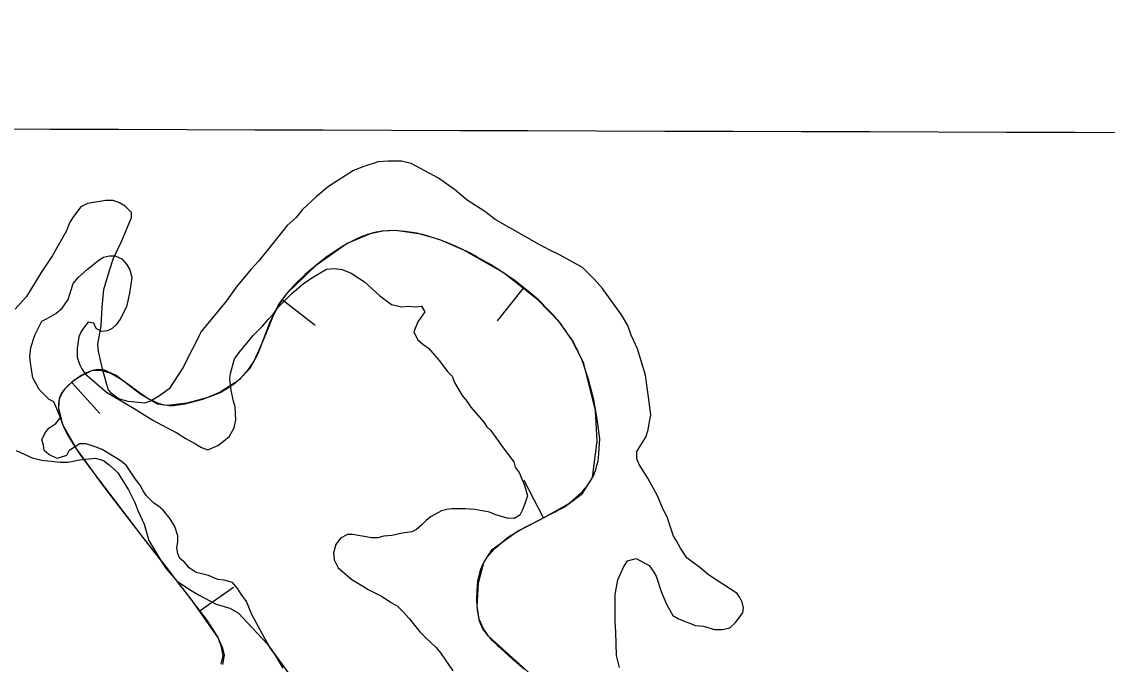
# Model space of a CAD drawing. Extents: x 3146026 to 3183936, y 897894 to 923344.
# Drawn here: x 3169224 to 3169872, y 909054 to 909437 of the extents above; entities that cross this region are included whole.
import ezdxf

# ---------------------------------------------------------------- set-up
doc = ezdxf.new("R2010")
doc.units = 0
for name, color, linetype in [('V-BORW-LINE', 7, 'Continuous'), ('V-GRID-MAJR', 7, 'Continuous'), ('V-SITE-VEGE', 7, 'Continuous'), ('V-TOPO-SHOR', 7, 'Continuous')]:
    doc.layers.add(name, color=color, linetype=linetype)

msp = doc.modelspace()

# ---------------------------------------------------------------- linework, layer by layer
at = {"layer": 'V-BORW-LINE'}
for p, q in [((3169445.7588433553, 909312.6787559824), (3169438.77222714, 909312.1753760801)), ((3169452.7461238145, 909312.1121989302), (3169445.7588433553, 909312.6787559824)), ((3169459.6839154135, 909311.0858308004), (3169452.7461238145, 909312.1121989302)), ((3169424.714799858, 909308.0657450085), (3169417.9063085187, 909304.7380737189)), ((3169466.883881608, 909309.1444782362), (3169459.6839154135, 909311.0858308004)), ((3169474.015129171, 909306.9035399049), (3169466.883881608, 909309.1444782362)), ((3169480.978486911, 909304.0660148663), (3169474.015129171, 909306.9035399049)), ((3169411.5381295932, 909300.6918505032), (3169405.320559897, 909296.4238138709)), ((3169417.9063085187, 909304.7380737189), (3169411.5381295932, 909300.6918505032)), ((3169405.320559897, 909296.4238138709), (3169399.1144999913, 909291.458652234)), ((3169503.58659778, 909292.3988412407), (3169495.774937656, 909296.7991533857)), ((3169511.071759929, 909287.5611799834), (3169503.58659778, 909292.3988412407)), ((3169392.981228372, 909286.4005846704), (3169387.1994236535, 909280.8386096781)), ((3169399.1144999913, 909291.458652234), (3169392.981228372, 909286.4005846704)), ((3169518.4180050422, 909282.5209878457), (3169511.071759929, 909287.5611799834)), ((3169525.396130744, 909276.9189186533), (3169518.4180050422, 909282.5209878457)), ((3169523.088, 909278.224), (3169507.575, 909258.6190000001)), ((3169532.2518350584, 909271.160625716), (3169525.396130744, 909276.9189186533)), ((3169377.5997847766, 909268.7175415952), (3169374.0049445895, 909262.1991686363)), ((3169379.166, 909271.437), (3169398.842, 909256.014)), ((3169538.7100630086, 909264.7436844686), (3169532.2518350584, 909271.160625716)), ((3169374.0049445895, 909262.1991686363), (3169371.1638960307, 909255.3745933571)), ((3169371.1638960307, 909255.3745933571), (3169368.492603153, 909248.490014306)), ((3169368.492603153, 909248.490014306), (3169365.547164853, 909241.5171766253)), ((3169558.1816179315, 909235.8253771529), (3169552.195880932, 909247.3000048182)), ((3169365.547164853, 909241.5171766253), (3169362.259700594, 909234.6707052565)), ((3169362.259700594, 909234.6707052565), (3169357.8262997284, 909228.3042397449)), ((3169562.2322403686, 909223.7285056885), (3169558.1816179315, 909235.8253771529)), ((3169262.191844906, 909227.5624083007), (3169259.206627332, 909225.9942800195)), ((3169276.871400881, 909227.189460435), (3169271.0781843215, 909228.9418879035)), ((3169282.457090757, 909223.9518626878), (3169276.871400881, 909227.189460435)), ((3169253.498202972, 909221.9792794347), (3169251.1671385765, 909219.7939528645)), ((3169256.325104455, 909224.0248480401), (3169253.498202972, 909221.9792794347)), ((3169253.558, 909221.823), (3169270.298, 909203.255)), ((3169259.206627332, 909225.9942800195), (3169256.325104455, 909224.0248480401)), ((3169287.8016307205, 909220.3444887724), (3169282.457090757, 909223.9518626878)), ((3169565.441013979, 909211.4592519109), (3169562.2322403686, 909223.7285056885)), ((3169248.9680515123, 909217.4621175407), (3169247.2926279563, 909214.8461273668)), ((3169251.1671385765, 909219.7939528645), (3169248.9680515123, 909217.4621175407)), ((3169293.1232050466, 909216.3559971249), (3169287.8016307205, 909220.3444887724)), ((3169298.55599387, 909212.5183381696), (3169293.1232050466, 909216.3559971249)), ((3169342.543158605, 909215.9506927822), (3169337.1119539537, 909213.7561608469)), ((3169347.71247383, 909218.9794982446), (3169342.543158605, 909215.9506927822)), ((3169304.3957845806, 909209.6904595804), (3169298.55599387, 909212.5183381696)), ((3169321.076980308, 909208.8728001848), (3169315.7931373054, 909208.0918161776)), ((3169326.3542360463, 909210.2889016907), (3169321.076980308, 909208.8728001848)), ((3169331.6130509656, 909211.7769837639), (3169326.3542360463, 909210.2889016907)), ((3169337.1119539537, 909213.7561608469), (3169331.6130509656, 909211.7769837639)), ((3169567.2753440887, 909199.8604827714), (3169565.441013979, 909211.4592519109)), ((3169245.557765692, 909206.3641657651), (3169246.615925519, 909200.6738875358)), ((3169246.615925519, 909200.6738875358), (3169248.908667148, 909195.0355021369)), ((3169248.908667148, 909195.0355021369), (3169251.558172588, 909189.5559902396)), ((3169568.8849026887, 909188.2374452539), (3169567.2753440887, 909199.8604827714)), ((3169251.558172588, 909189.5559902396), (3169255.1371236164, 909183.9313125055)), ((3169568.235334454, 909176.6282671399), (3169568.8849026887, 909188.2374452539)), ((3169255.1371236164, 909183.9313125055), (3169258.8567504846, 909178.3925486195)), ((3169258.8567504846, 909178.3925486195), (3169262.790810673, 909172.995637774)), ((3169535.2800000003, 909141.104), (3169523.807, 909163.316)), ((3169273.9570982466, 909157.9576366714), (3169281.1858809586, 909148.3142942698)), ((3169550.9405206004, 909149.8780943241), (3169558.621514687, 909156.6779086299)), ((3169542.095599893, 909144.7732991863), (3169550.9405206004, 909149.8780943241)), ((3169281.1858809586, 909148.3142942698), (3169288.5472656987, 909138.7787881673)), ((3169533.124749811, 909139.9197760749), (3169542.095599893, 909144.7732991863)), ((3169288.5472656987, 909138.7787881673), (3169295.9921454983, 909129.3091227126)), ((3169523.8512597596, 909134.9854954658), (3169533.124749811, 909139.9197760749)), ((3169506.4144730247, 909122.9978280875), (3169514.6857144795, 909129.8322856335)), ((3169514.6857144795, 909129.8322856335), (3169523.8512597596, 909134.9854954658)), ((3169295.9921454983, 909129.3091227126), (3169303.396320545, 909119.9547296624)), ((3169303.396320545, 909119.9547296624), (3169310.7410874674, 909110.5532588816)), ((3169310.7410874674, 909110.5532588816), (3169317.9925300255, 909101.0742632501)), ((3169496.057201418, 909103.2606892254), (3169497.408903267, 909108.9727727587)), ((3169329.733, 909085.199), (3169350.1890000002, 909099.5700000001)), ((3169495.522483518, 909091.7951530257), (3169495.722468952, 909097.5293270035)), ((3169495.722468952, 909097.5293270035), (3169496.057201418, 909103.2606892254)), ((3169495.9584151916, 909086.1054848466), (3169495.522483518, 909091.7951530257)), ((3169329.4289566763, 909086.1125928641), (3169333.6087661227, 909080.6258459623)), ((3169496.9509508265, 909080.4382399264), (3169495.9584151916, 909086.1054848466)), ((3169333.6087661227, 909080.6258459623), (3169337.4582946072, 909074.9196036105)), ((3169499.234888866, 909075.1350863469), (3169496.9509508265, 909080.4382399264)), ((3169337.4582946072, 909074.9196036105), (3169341.0626459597, 909069.0719387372)), ((3169341.0626459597, 909069.0719387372), (3169342.839486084, 909063.994331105)), ((3169343.750995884, 909058.6839866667), (3169342.586020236, 909053.5496408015)), ((3169342.839486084, 909063.994331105), (3169343.750995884, 909058.6839866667)), ((3169516.657681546, 909056.7819733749), (3169509.4230731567, 909063.4132315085)), ((3169523.968806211, 909050.4961796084), (3169516.657681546, 909056.7819733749))]:
    msp.add_line(p, q, dxfattribs=at)
for points in [[(3169439.389, 909312.308), (3169431.852, 909310.7440000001)], [(3169447.2060000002, 909312.642), (3169439.389, 909312.308)], [(3169463.276, 909310.246), (3169447.2060000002, 909312.642)], [(3169418.146, 909304.884), (3169399.201, 909291.464)], [(3169431.852, 909310.7440000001), (3169418.146, 909304.884)], [(3169473.9930000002, 909306.881), (3169463.276, 909310.246)], [(3169487.813, 909300.93), (3169473.9930000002, 909306.881)], [(3169511.272, 909287.5750000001), (3169487.813, 909300.93)], [(3169399.201, 909291.464), (3169381.8370000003, 909274.844)], [(3169531.96, 909271.203), (3169511.272, 909287.5750000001)], [(3169381.8370000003, 909274.844), (3169377.165, 909268.884)], [(3169377.165, 909268.884), (3169371.586, 909257.253)], [(3169544.788, 909257.931), (3169531.96, 909271.203)], [(3169371.586, 909257.253), (3169364.759, 909238.919)], [(3169553.125, 909246.2880000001), (3169544.788, 909257.931)], [(3169559.412, 909233.241), (3169553.125, 909246.2880000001)], [(3169364.759, 909238.919), (3169359.823, 909230.294)], [(3169265.261, 909228.752), (3169259.292, 909225.812)], [(3169268.955, 909229.6630000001), (3169265.261, 909228.752)], [(3169272.649, 909229.384), (3169268.955, 909229.6630000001)], [(3169280.043, 909226.109), (3169272.649, 909229.384)], [(3169359.823, 909230.294), (3169352.508, 909222.61)], [(3169566.387, 909205.1510000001), (3169559.412, 909233.241)], [(3169254.88, 909223.0160000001), (3169249.289, 909217.975)], [(3169259.292, 909225.812), (3169254.88, 909223.0160000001)], [(3169294.872, 909214.657), (3169280.043, 909226.109)], [(3169352.508, 909222.61), (3169342.235, 909216.005)], [(3169247.306, 909215.115), (3169246.0810000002, 909212.0530000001)], [(3169249.289, 909217.975), (3169247.306, 909215.115)], [(3169304.809, 909208.8690000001), (3169294.872, 909214.657)], [(3169342.235, 909216.005), (3169334.285, 909212.644)], [(3169246.0810000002, 909212.0530000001), (3169245.5470000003, 909206.5650000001)], [(3169310.511, 909208.083), (3169304.809, 909208.8690000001)], [(3169322.2660000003, 909209.562), (3169310.511, 909208.083)], [(3169334.285, 909212.644), (3169322.2660000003, 909209.562)], [(3169245.5470000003, 909206.5650000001), (3169247.95, 909196.688)], [(3169567.336, 909186.731), (3169566.387, 909205.1510000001)], [(3169247.95, 909196.688), (3169256.603, 909181.778)], [(3169256.603, 909181.778), (3169266.759, 909167.6240000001)], [(3169564.651, 909165.17), (3169567.336, 909186.731)], [(3169266.759, 909167.6240000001), (3169295.992, 909129.309)], [(3169558.64, 909155.481), (3169564.651, 909165.17)], [(3169547.5670000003, 909147.4500000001), (3169558.64, 909155.481)], [(3169519.734, 909133.074), (3169547.5670000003, 909147.4500000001)], [(3169504.589, 909122.098), (3169519.734, 909133.074)], [(3169295.992, 909129.309), (3169325.241, 909091.593)], [(3169499.748, 909114.429), (3169504.589, 909122.098)], [(3169496.557, 909102.22), (3169499.748, 909114.429)], [(3169495.597, 909088.1510000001), (3169496.557, 909102.22)], [(3169325.241, 909091.593), (3169341.063, 909069.072)], [(3169497.164, 909079.2540000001), (3169495.597, 909088.1510000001)], [(3169499.1180000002, 909074.762), (3169497.164, 909079.2540000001)], [(3169502.467, 909070.424), (3169499.1180000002, 909074.762)], [(3169341.063, 909069.072), (3169343.659, 909063.174)], [(3169531.285, 909044.2170000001), (3169502.467, 909070.424)], [(3169343.659, 909063.174), (3169344.561, 909059.003)], [(3169344.561, 909059.003), (3169343.68, 909053.414)]]:
    msp.add_lwpolyline(points, dxfattribs=at)
for points in [[(3169438.77222714, 909312.1753760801), (3169431.852, 909310.7440000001), (3169424.714799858, 909308.0657450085)], [(3169495.774937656, 909296.7991533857), (3169487.813, 909300.93), (3169480.978486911, 909304.0660148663)], [(3169387.1994236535, 909280.8386096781), (3169381.8370000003, 909274.844), (3169377.5997847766, 909268.7175415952)], [(3169552.195880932, 909247.3000048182), (3169544.788, 909257.931), (3169538.7100630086, 909264.7436844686)], [(3169271.0781843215, 909228.9418879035), (3169265.261, 909228.752), (3169262.191844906, 909227.5624083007)], [(3169357.8262997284, 909228.3042397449), (3169352.508, 909222.61), (3169347.71247383, 909218.9794982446)], [(3169247.2926279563, 909214.8461273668), (3169246.0810000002, 909212.0530000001), (3169245.557765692, 909206.3641657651)], [(3169315.7931373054, 909208.0918161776), (3169310.511, 909208.083), (3169304.3957845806, 909209.6904595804)], [(3169558.621514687, 909156.6779086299), (3169564.651, 909165.17), (3169568.235334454, 909176.6282671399)], [(3169262.790810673, 909172.995637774), (3169266.759, 909167.6240000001), (3169273.9570982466, 909157.9576366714)], [(3169497.408903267, 909108.9727727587), (3169499.748, 909114.429), (3169506.4144730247, 909122.9978280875)], [(3169317.9925300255, 909101.0742632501), (3169325.241, 909091.593), (3169329.4289566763, 909086.1125928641)], [(3169509.4230731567, 909063.4132315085), (3169502.467, 909070.424), (3169499.234888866, 909075.1350863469)]]:
    msp.add_spline(points, degree=3, dxfattribs=at)
at = {"layer": 'V-GRID-MAJR'}
msp.add_spline([(3150267.842, 909437.3570000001), (3155490.4390000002, 909418.746), (3160713.04, 909400.895), (3165935.643, 909383.804), (3171158.249, 909367.4720000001), (3176380.857, 909351.9), (3181603.467, 909337.087), (3181603.468, 909337.087)], degree=3, dxfattribs=at)
at = {"layer": 'V-SITE-VEGE'}
for points in [[(3169617.155000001, 909122.9029999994), (3169614.781000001, 909127.2349999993), (3169612.879000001, 909130.1229999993), (3169611.466000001, 909134.9269999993), (3169609.104000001, 909141.6569999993), (3169606.731000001, 909145.9859999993), (3169603.419000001, 909154.1599999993), (3169597.724000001, 909164.7439999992), (3169592.493000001, 909172.9259999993), (3169591.072000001, 909176.2909999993), (3169591.096000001, 909180.6079999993), (3169596.419000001, 909189.2109999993), (3169597.883000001, 909193.5199999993), (3169598.383000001, 909197.3519999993), (3169599.372000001, 909202.6259999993), (3169597.992000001, 909213.1849999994), (3169596.147000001, 909226.1469999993), (3169591.438000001, 909242.0029999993), (3169587.645000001, 909250.1759999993), (3169585.759000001, 909255.9429999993), (3169581.956000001, 909262.1999999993), (3169570.534000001, 909278.0929999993), (3169565.767000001, 909283.3949999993), (3169558.613000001, 909290.6299999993), (3169545.221000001, 909297.8989999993), (3169539.003000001, 909300.8109999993), (3169532.788000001, 909304.2049999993), (3169506.489000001, 909319.2209999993), (3169500.282000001, 909324.0519999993), (3169489.765000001, 909330.8249999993), (3169482.126000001, 909337.1039999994), (3169472.570000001, 909343.8699999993), (3169456.311000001, 909352.5949999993), (3169450.565000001, 909354.0649999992), (3169442.407000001, 909354.1119999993), (3169436.652000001, 909353.6639999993), (3169428.002000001, 909350.8329999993), (3169421.753000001, 909348.4699999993), (3169406.832000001, 909338.9609999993), (3169399.602000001, 909332.7659999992), (3169391.406000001, 909325.1369999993), (3169387.541000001, 909320.3609999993), (3169382.239000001, 909315.5959999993), (3169371.129000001, 909301.7469999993), (3169365.335000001, 909294.5829999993), (3169360.508000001, 909289.3339999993), (3169351.816000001, 909278.8319999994), (3169346.014000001, 909270.7099999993), (3169331.043000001, 909252.5659999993), (3169319.890000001, 909230.5649999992), (3169311.665000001, 909218.1369999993), (3169305.888000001, 909213.8529999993), (3169301.075000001, 909211.0019999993), (3169297.229000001, 909209.5849999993), (3169287.165000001, 909210.6009999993), (3169281.414000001, 909212.0709999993), (3169277.115000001, 909215.4519999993), (3169275.211000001, 909217.8629999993), (3169272.393000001, 909228.4309999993), (3169269.581000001, 909240.4359999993), (3169269.1240000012, 909244.7549999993), (3169271.104000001, 909255.7779999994), (3169271.645000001, 909266.8079999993), (3169272.665000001, 909277.3529999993), (3169276.085000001, 909288.8469999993), (3169278.524000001, 909296.0269999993), (3169283.378000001, 909306.5519999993), (3169289.213000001, 909320.4309999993), (3169289.229000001, 909323.3079999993), (3169285.414000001, 909327.1669999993), (3169282.065000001, 909329.0999999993), (3169278.238000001, 909330.5639999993), (3169273.920000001, 909330.5889999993), (3169262.878000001, 909328.7309999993), (3169259.029000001, 909326.8329999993), (3169254.682000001, 909321.1029999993), (3169252.263000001, 909317.2769999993), (3169250.315000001, 909312.4929999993), (3169242.080000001, 909297.6689999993), (3169235.309000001, 909287.6339999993), (3169226.595000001, 909273.2919999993), (3169219.837000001, 909265.6549999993)], [(3169220.326000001, 909181.2349999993), (3169229.895000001, 909176.8639999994), (3169235.643000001, 909175.3939999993), (3169246.670000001, 909174.3719999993), (3169251.466000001, 909174.3449999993), (3169254.346000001, 909174.8119999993)], [(3169254.346000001, 909174.8119999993), (3169258.190000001, 909175.7479999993), (3169267.787000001, 909176.6529999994), (3169272.575000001, 909175.1869999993), (3169275.919000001, 909172.7699999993), (3169279.737000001, 909169.3909999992), (3169281.170000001, 909167.9449999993), (3169287.347000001, 909157.8359999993), (3169291.142000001, 909150.1419999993), (3169293.034000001, 909145.3349999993), (3169296.823000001, 909137.1589999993), (3169299.649000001, 909127.5499999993), (3169306.779000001, 909115.5199999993), (3169309.631000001, 909111.1869999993), (3169311.5360000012, 909108.7779999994), (3169316.781000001, 909102.9929999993), (3169324.905000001, 909097.6719999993), (3169329.685000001, 909094.7679999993), (3169339.729000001, 909089.4349999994), (3169347.870000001, 909086.9919999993), (3169353.129000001, 909084.0839999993), (3169355.992000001, 909081.1899999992), (3169370.295000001, 909065.7619999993), (3169385.526000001, 909044.5709999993)], [(3169580.785000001, 909051.6389999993), (3169578.907000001, 909058.8439999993), (3169578.503000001, 909072.7559999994), (3169578.059000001, 909078.9939999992), (3169578.151000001, 909095.3019999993), (3169579.638000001, 909103.9249999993), (3169583.037000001, 909111.5819999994), (3169585.456000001, 909115.4059999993), (3169590.740000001, 909116.8169999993), (3169598.391000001, 909112.4569999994), (3169601.246000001, 909108.6019999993), (3169602.674000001, 909106.1979999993), (3169605.500000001, 909097.0659999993), (3169608.813000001, 909089.3759999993), (3169612.615000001, 909082.6399999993), (3169615.961000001, 909080.7019999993), (3169626.013000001, 909076.8069999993), (3169630.807000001, 909076.3009999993), (3169637.510000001, 909074.3429999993), (3169642.306000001, 909074.3189999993), (3169646.630000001, 909075.2549999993), (3169650.005000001, 909078.5929999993), (3169654.353000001, 909084.3249999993), (3169654.848000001, 909087.2009999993), (3169653.908000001, 909090.5629999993), (3169652.485000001, 909093.4489999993), (3169651.060000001, 909095.8549999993)], [(3169651.060000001, 909095.8549999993), (3169633.854000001, 909106.9819999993), (3169628.603000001, 909111.3279999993), (3169620.960000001, 909117.1279999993), (3169617.155000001, 909122.9029999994)]]:
    msp.add_lwpolyline(points, dxfattribs=at)
at = {"layer": 'V-TOPO-SHOR'}
for points in [[(3169379.8570000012, 909051.2189999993), (3169374.813000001, 909059.5789999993), (3169372.057000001, 909063.2979999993), (3169368.847000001, 909068.8709999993), (3169361.059000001, 909083.2639999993), (3169357.862000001, 909091.1509999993), (3169354.6440000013, 909095.3349999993), (3169352.811000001, 909098.5849999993), (3169349.592000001, 909102.3089999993), (3169344.507000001, 909103.7259999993), (3169340.806000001, 909104.2069999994), (3169335.264000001, 909106.5519999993), (3169327.869000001, 909108.4469999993), (3169323.720000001, 909111.2459999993), (3169320.959000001, 909114.5019999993), (3169318.194000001, 909116.8309999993), (3169316.822000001, 909119.6159999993), (3169316.380000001, 909123.3229999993), (3169316.861000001, 909126.5609999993), (3169316.881000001, 909130.2639999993), (3169315.061000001, 909135.8279999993), (3169312.308000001, 909140.4729999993), (3169308.171000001, 909145.5869999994), (3169305.406000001, 909147.9179999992), (3169302.640000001, 909149.7849999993), (3169298.038000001, 909154.4409999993), (3169296.201000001, 909157.2279999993), (3169294.368000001, 909160.4779999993), (3169291.609000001, 909164.1949999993), (3169286.102000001, 909172.5589999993), (3169282.413000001, 909175.3569999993), (3169271.805000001, 909181.8959999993), (3169268.108000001, 909183.3049999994), (3169262.101000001, 909185.1909999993), (3169258.399000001, 909185.2119999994), (3169251.8940000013, 909181.0829999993), (3169250.491000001, 909178.3119999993), (3169244.927000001, 909176.4909999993), (3169239.848000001, 909178.8339999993), (3169237.081000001, 909181.1649999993), (3169236.637000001, 909184.4069999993), (3169235.729000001, 909187.6529999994), (3169237.603000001, 909191.8079999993), (3169239.934000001, 909194.5729999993), (3169244.116000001, 909197.3279999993), (3169246.913000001, 909201.0139999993), (3169242.799000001, 909210.2959999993), (3169240.030000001, 909211.7009999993), (3169234.046000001, 909217.7499999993), (3169232.213000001, 909221.0009999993), (3169230.382000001, 909224.7159999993), (3169229.034000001, 909232.1289999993), (3169228.598000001, 909237.2229999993), (3169229.094000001, 909242.7749999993), (3169231.449000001, 909250.1679999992), (3169235.662000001, 909258.4769999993), (3169238.445000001, 909259.8489999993), (3169244.020000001, 909263.0599999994), (3169247.741000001, 909266.2799999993), (3169251.472000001, 909271.3509999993), (3169254.3030000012, 909281.0559999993), (3169257.563000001, 909284.7399999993), (3169262.681000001, 909289.3399999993), (3169269.657000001, 909294.8579999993), (3169272.444000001, 909296.6929999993), (3169276.153000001, 909297.5979999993), (3169279.393000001, 909297.5789999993), (3169283.546000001, 909295.7049999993), (3169286.307000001, 909292.4489999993), (3169288.140000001, 909289.1989999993), (3169289.504000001, 909284.5619999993), (3169288.064000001, 909275.3129999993), (3169286.165000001, 909266.9899999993), (3169282.422000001, 909259.6049999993), (3169280.089000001, 909256.3779999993), (3169277.760000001, 909254.0779999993), (3169274.975000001, 909252.7039999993), (3169271.270000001, 909252.2609999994), (3169268.041000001, 909254.1309999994), (3169266.671000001, 909257.3789999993), (3169263.433000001, 909257.8599999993), (3169261.102000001, 909255.0959999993), (3169259.234000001, 909252.3289999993), (3169257.827000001, 909249.0949999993), (3169256.865000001, 909242.1579999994), (3169256.834000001, 909237.0649999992), (3169258.200000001, 909232.8909999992), (3169259.574000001, 909230.1079999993), (3169261.409000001, 909227.3189999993), (3169274.310000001, 909216.1389999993), (3169290.919000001, 909206.3249999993), (3169301.990000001, 909199.3179999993), (3169307.065000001, 909196.5149999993), (3169316.298000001, 909191.8329999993), (3169321.373000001, 909188.5639999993), (3169327.371000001, 909185.2919999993), (3169331.062000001, 909182.9569999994), (3169334.756000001, 909181.5459999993), (3169340.790000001, 909184.2899999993)], [(3169340.790000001, 909184.2899999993), (3169344.044000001, 909186.5879999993), (3169347.763000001, 909189.8049999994), (3169350.571000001, 909194.8819999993), (3169351.521000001, 909199.5069999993), (3169351.101000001, 909207.3769999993), (3169350.194000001, 909210.6229999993), (3169348.842000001, 909217.1109999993), (3169347.956000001, 909224.0599999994), (3169348.437000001, 909227.2979999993), (3169350.798000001, 909236.0799999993), (3169353.598000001, 909239.7659999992), (3169361.986000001, 909249.9039999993), (3169367.571000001, 909255.4269999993), (3169370.836000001, 909259.5769999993), (3169374.092000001, 909262.7979999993), (3169376.8940000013, 909266.9489999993), (3169385.272000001, 909275.2339999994), (3169391.783000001, 909280.7529999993), (3169396.897000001, 909284.4269999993), (3169405.719000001, 909289.4689999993), (3169410.350000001, 909289.9079999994), (3169414.976000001, 909289.4179999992), (3169420.518000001, 909287.0729999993), (3169428.358000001, 909281.9389999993), (3169437.570000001, 909273.5539999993), (3169444.486000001, 909268.4239999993), (3169450.495000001, 909267.0029999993), (3169454.665000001, 909267.4409999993), (3169458.826000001, 909266.9559999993), (3169462.533000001, 909267.3979999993), (3169464.366000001, 909264.1479999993), (3169460.168000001, 909258.1529999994), (3169457.819000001, 909252.1489999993), (3169460.108000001, 909247.5059999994), (3169463.334000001, 909244.7099999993), (3169466.559000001, 909242.3779999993), (3169472.998000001, 909234.9349999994), (3169478.055000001, 909228.4269999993), (3169480.818000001, 909225.6349999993), (3169482.186000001, 909221.9239999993), (3169486.7690000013, 909214.0289999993), (3169489.530000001, 909210.7729999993), (3169491.824000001, 909207.0579999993), (3169499.643000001, 909198.2189999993), (3169501.480000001, 909195.4309999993), (3169503.782000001, 909193.1049999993), (3169511.130000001, 909182.8789999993), (3169517.565000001, 909174.5109999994), (3169518.472000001, 909171.2649999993), (3169520.768000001, 909168.0129999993), (3169523.967000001, 909160.5889999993), (3169525.783000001, 909154.0959999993), (3169524.370000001, 909149.9389999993), (3169522.492000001, 909145.3209999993), (3169521.089000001, 909142.5519999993), (3169517.839000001, 909140.7169999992), (3169513.674000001, 909140.7389999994), (3169506.278000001, 909143.0969999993), (3169503.047000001, 909144.5039999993), (3169494.261000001, 909145.9389999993), (3169488.709000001, 909146.4349999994), (3169480.838000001, 909146.4779999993), (3169477.596000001, 909146.0329999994), (3169474.350000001, 909145.1259999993), (3169468.315000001, 909141.9189999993), (3169465.525000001, 909139.6189999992), (3169462.7320000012, 909136.8579999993), (3169459.475000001, 909134.0999999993), (3169456.690000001, 909132.7259999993), (3169451.132000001, 909131.8309999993), (3169444.6440000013, 909130.4789999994), (3169440.011000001, 909130.0409999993), (3169436.302000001, 909129.1349999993), (3169432.599000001, 909129.1559999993), (3169421.501000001, 909131.0709999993), (3169418.261000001, 909131.0869999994), (3169414.081000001, 909128.7979999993), (3169411.284000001, 909125.1089999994), (3169409.867000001, 909120.0259999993), (3169410.307000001, 909115.8559999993), (3169412.597000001, 909111.2149999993), (3169420.889000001, 909104.2259999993), (3169427.809000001, 909100.0189999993), (3169430.576000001, 909098.1529999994), (3169438.885000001, 909093.9409999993), (3169443.960000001, 909090.6719999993), (3169448.111000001, 909088.3349999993), (3169451.335000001, 909085.0769999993), (3169455.015000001, 909080.8909999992), (3169461.450000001, 909072.9849999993), (3169465.134000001, 909069.2599999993), (3169471.118000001, 909063.6729999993), (3169473.879000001, 909060.4169999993), (3169481.225000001, 909049.7279999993)]]:
    msp.add_lwpolyline(points, dxfattribs=at)

doc.saveas('drawing.dxf')
